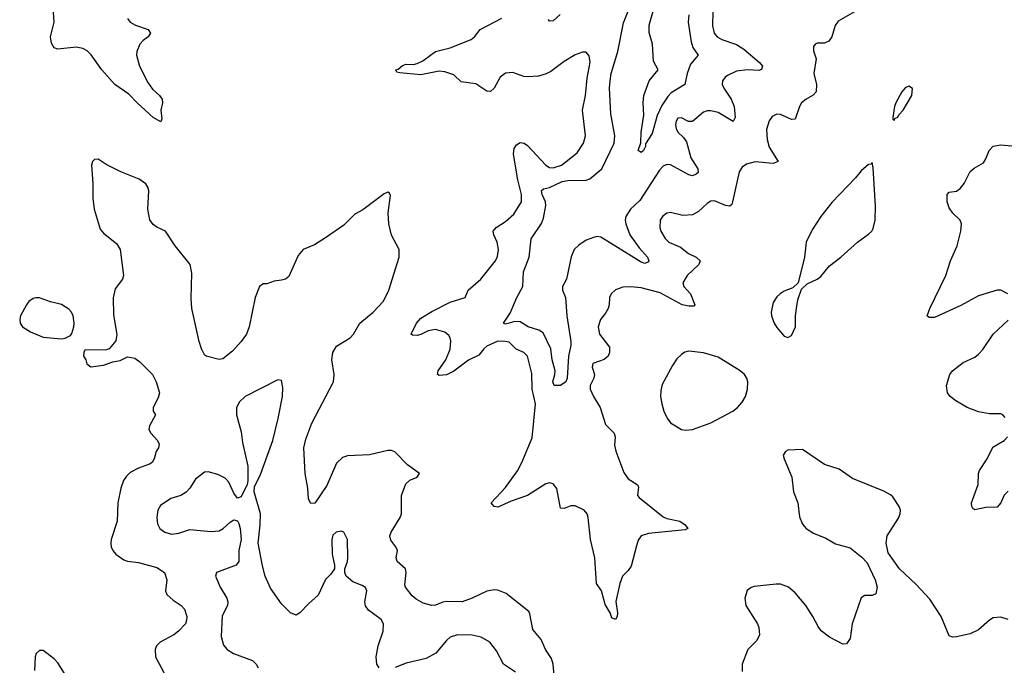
# Model space of a CAD drawing. Header units: inches. Extents: x 1771504 to 1971212, y 471788 to 643615.
# Tile 400 of 587: x 1892663 to 1898030, y 592504 to 596024. Entities that reach past the tile are written whole.
import ezdxf

# ---------------------------------------------------------------- set-up
doc = ezdxf.new("R2010")
doc.units = ezdxf.units.IN
doc.header["$MEASUREMENT"] = 0
doc.layers.add('B8599', color=7, linetype='Continuous')

msp = doc.modelspace()

# ---------------------------------------------------------------- linework, layer by layer
at = {"layer": 'B8599', "color": 5}
for points, elevation in [([(1893250.2, 596030.2), (1893265.3, 596010), (1893294.6, 595994.6), (1893363.1, 595970), (1893376.5, 595950), (1893362.6, 595930), (1893335.3, 595910), (1893317.8, 595890), (1893301.5, 595850), (1893300.2, 595830), (1893315.7, 595770), (1893361.5, 595681.5), (1893386, 595646), (1893424.6, 595610), (1893438.7, 595590), (1893441.3, 595570), (1893432.6, 595530), (1893437.1, 595482.9), (1893432.8, 595467.2), (1893390, 595491.2), (1893303.2, 595570), (1893258.3, 595618.3), (1893181.5, 595670), (1893111, 595750), (1893052.8, 595832.8), (1893030, 595853.8), (1893006.3, 595866.4), (1892970, 595875), (1892870, 595864), (1892851.2, 595871.2), (1892842.8, 595882.8), (1892836.3, 595896.3), (1892831.3, 595930), (1892850.9, 596010), (1892845.1, 596090)], 380), ([(1897212.9, 596067.2), (1897123.9, 596016.1), (1897107.2, 595992.8), (1897090.2, 595929.8), (1897073.8, 595906.2), (1897050, 595896.2), (1897010, 595896), (1896998, 595890), (1896990, 595878), (1896990, 595854), (1897004.9, 595810), (1896992.2, 595730), (1897005.5, 595670), (1897004.9, 595630), (1896987.8, 595612.2), (1896949, 595591), (1896925, 595570), (1896913, 595550), (1896890, 595482.4), (1896870, 595479.2), (1896810, 595507.1), (1896790, 595509.7), (1896764.1, 595495.9), (1896747.3, 595472.7), (1896734.2, 595425.8), (1896736.6, 595370), (1896748.8, 595328.8), (1896796.5, 595250), (1896770, 595240.2), (1896671.6, 595248.4), (1896624.7, 595235.3), (1896601, 595219), (1896585, 595195.1), (1896548.4, 595031.6), (1896543.8, 595016.2), (1896533, 595007), (1896510, 595010.9), (1896450, 595036.9), (1896430, 595034), (1896410, 595022.6), (1896362.4, 594977.6), (1896330, 594959.3), (1896276.9, 594956.9), (1896210, 594973.3), (1896190, 594969.6), (1896166.4, 594950), (1896154, 594930), (1896152, 594890), (1896157, 594870), (1896181.7, 594830), (1896202, 594810), (1896263.9, 594783.9), (1896309.2, 594749.2), (1896350.4, 594730), (1896371.8, 594710), (1896363.9, 594690), (1896300.3, 594630), (1896277.8, 594590), (1896282.6, 594570), (1896319, 594530), (1896343.8, 594470), (1896337.5, 594462.5), (1896310, 594461.5), (1896273.6, 594470), (1896154.5, 594534.5), (1896050, 594561.2), (1895993.1, 594566.9), (1895950, 594565.1), (1895910, 594551.6), (1895886, 594530), (1895877.3, 594510), (1895876.1, 594470), (1895870.2, 594450), (1895856.1, 594423.9), (1895828.9, 594390), (1895815.8, 594350), (1895822.4, 594310), (1895877.5, 594237.5), (1895877.4, 594210), (1895870, 594189.6), (1895848.2, 594171.8), (1895787, 594150), (1895784, 594130), (1895795.9, 594090), (1895791.5, 594070), (1895772.7, 594030), (1895772, 594010), (1895790.2, 593970), (1895826.2, 593910), (1895856.4, 593816.4), (1895903, 593770), (1895907.9, 593750), (1895904.8, 593704.8), (1895911.6, 593671.6), (1895955, 593555), (1895979.8, 593519.8), (1896028.4, 593490), (1896036.1, 593476.1), (1896031.2, 593430), (1896038.7, 593418.7), (1896170, 593312.9), (1896190, 593303.7), (1896260.5, 593290), (1896290.4, 593270), (1896304, 593250), (1896290, 593242.4), (1896090, 593222.6), (1896050, 593209.7), (1896034.6, 593185.4), (1896024.2, 593155.8), (1895996.4, 593043.6), (1895980, 593020), (1895949.4, 592990), (1895933.2, 592950), (1895911.5, 592851.5), (1895920.5, 592790), (1895919.1, 592770), (1895910, 592754), (1895890, 592762), (1895880.7, 592790), (1895854.8, 592834.8), (1895833.5, 592910), (1895807.3, 592950), (1895798.6, 593090), (1895774.4, 593190), (1895761.2, 593310), (1895755.8, 593330), (1895739.3, 593350), (1895690, 593373), (1895666.9, 593373.1), (1895630, 593358.2), (1895610, 593360.7), (1895590, 593467.3), (1895570, 593494), (1895550, 593498.5), (1895530, 593493.3), (1895430.1, 593429.9), (1895341.6, 593398.4), (1895270, 593366.8), (1895249.4, 593370), (1895233.2, 593390), (1895310, 593473.7), (1895376.1, 593563.9), (1895400.6, 593610), (1895456.7, 593743.3), (1895473.7, 593930), (1895455.7, 594010), (1895454.8, 594094.8), (1895429.9, 594189.9), (1895410, 594208.5), (1895368.3, 594228.3), (1895330, 594265.1), (1895309.8, 594269.8), (1895269.7, 594270.3), (1895210, 594243.2), (1895193.4, 594230), (1895165.6, 594194.4), (1895110, 594167), (1895030, 594107.1), (1894990, 594087.3), (1894950, 594084.4), (1894940.7, 594090), (1894943.5, 594110), (1894985.5, 594170), (1895010, 594227.7), (1895012.2, 594272.2), (1895009.8, 594290), (1895002.6, 594302.6), (1894979.6, 594319.6), (1894930, 594335.2), (1894890, 594327.9), (1894850, 594306.9), (1894830, 594301.9), (1894803.7, 594303.7), (1894797.4, 594310), (1894825.9, 594370), (1894850, 594396.2), (1894910, 594433.6), (1895010, 594484.3), (1895090.6, 594509.4), (1895108.2, 594550), (1895177.2, 594610), (1895257.2, 594710), (1895267.2, 594732.8), (1895272.4, 594770), (1895266.2, 594810), (1895247.6, 594850), (1895243.5, 594870), (1895259.1, 594890), (1895310, 594924.1), (1895356.4, 594963.6), (1895397.7, 595030), (1895397.4, 595070), (1895378, 595150), (1895353.8, 595290), (1895358.8, 595321.2), (1895370, 595342), (1895390, 595354.4), (1895413.4, 595350), (1895430, 595338.6), (1895530, 595231.1), (1895550, 595217.8), (1895570, 595215.4), (1895616.9, 595230), (1895701.2, 595298.8), (1895736.8, 595350), (1895747.8, 595390), (1895729.8, 595530), (1895747.3, 595610), (1895755.2, 595704.8), (1895772.7, 595792.7), (1895766.7, 595826.7), (1895750, 595846.6), (1895730, 595847.6), (1895690, 595832.8), (1895630, 595795.1), (1895558.6, 595741.4), (1895531.7, 595728.3), (1895490, 595716.8), (1895430, 595711.9), (1895410, 595714.2), (1895350, 595735.1), (1895310, 595732.8), (1895281.7, 595710), (1895250, 595649.7), (1895230, 595632.6), (1895210, 595634.8), (1895150, 595673.9), (1895070, 595685.2), (1895030, 595722.8), (1894979.3, 595739.3), (1894950, 595742.5), (1894850, 595723.7), (1894734.5, 595734.5), (1894718, 595738), (1894713.2, 595750), (1894725.5, 595754.5), (1894750, 595774.9), (1894770, 595781.3), (1894810, 595780.3), (1894830, 595784.9), (1894859.7, 595800.3), (1894928.9, 595851.1), (1895010, 595870.2), (1895123.4, 595916.6), (1895141.2, 595930), (1895172.4, 595970), (1895290, 596032.1)], 380), ([(1896440.2, 596070), (1896439.7, 595990), (1896449.1, 595950), (1896465.3, 595930), (1896490, 595915.2), (1896570, 595888.1), (1896610, 595863.5), (1896695, 595790), (1896711.5, 595770), (1896707.2, 595752.8), (1896692.2, 595747.8), (1896629.9, 595749.9), (1896570, 595742.6), (1896521.2, 595718.8), (1896508.8, 595710), (1896494.6, 595690), (1896492.6, 595670), (1896500.7, 595650), (1896540.1, 595590), (1896556.8, 595550), (1896562.3, 595490), (1896551.3, 595468.7), (1896470, 595517.5), (1896430, 595527.4), (1896410, 595526.6), (1896390, 595519.2), (1896330, 595469.7), (1896308.1, 595468.1), (1896270, 595489.5), (1896250, 595486.6), (1896241.1, 595470), (1896238, 595450), (1896241.1, 595430), (1896250.4, 595410), (1896281.2, 595381.2), (1896298.2, 595358.2), (1896321.1, 595270), (1896358.5, 595210), (1896360.2, 595190), (1896350, 595180.8), (1896330, 595173.3), (1896310, 595178.4), (1896210, 595233), (1896190, 595234.4), (1896170, 595225.8), (1896150, 595204.2), (1896042.8, 595037.2), (1895991.9, 594990), (1895966, 594950), (1895962.5, 594930), (1895966.3, 594910), (1895988.9, 594850), (1896040.2, 594780.2), (1896085.5, 594730), (1896092.4, 594710), (1896090, 594704.5), (1896070, 594695.1), (1896050, 594702.6), (1895830, 594838.5), (1895810, 594841.2), (1895790, 594837.1), (1895750, 594821.3), (1895710, 594795.4), (1895685.6, 594770), (1895668.9, 594731.1), (1895643.2, 594610), (1895621.5, 594570), (1895620.9, 594550), (1895638.5, 594510), (1895644.4, 594410), (1895666.9, 594270), (1895667.1, 594250), (1895654.6, 594190), (1895646.5, 594070), (1895639.6, 594050), (1895610.4, 594030), (1895575.3, 594030), (1895568.7, 594050), (1895580.5, 594090), (1895581.6, 594110), (1895565.3, 594170), (1895558.2, 594230), (1895516.7, 594316.7), (1895491.9, 594331.9), (1895435.1, 594350), (1895390, 594375.7), (1895361.8, 594378.2), (1895310, 594363.5), (1895300.7, 594370), (1895335.9, 594424.1), (1895371.8, 594510), (1895405.1, 594570), (1895409.8, 594650), (1895439, 594730), (1895451, 594829), (1895506.6, 594913.4), (1895518.9, 594941.1), (1895531.4, 595010), (1895528.8, 595030), (1895509.9, 595070), (1895506.5, 595093.5), (1895517.6, 595102.4), (1895550, 595108.3), (1895618.9, 595141.1), (1895650, 595146.3), (1895750, 595148.6), (1895770, 595156.6), (1895836.3, 595210), (1895903.9, 595350), (1895907.1, 595390), (1895885, 595510), (1895877.3, 595650), (1895880.5, 595690), (1895886.7, 595730), (1895922.4, 595850), (1895953.2, 596006.8), (1895980.3, 596070)], 360), ([(1896309.5, 596050), (1896306.4, 596010), (1896322.3, 595902.3), (1896332.9, 595872.9), (1896360.3, 595830), (1896318.6, 595781.4), (1896300.4, 595730), (1896287.9, 595670), (1896214.3, 595625.7), (1896195, 595605), (1896163.1, 595556.9), (1896137.9, 595502.1), (1896110, 595402.7), (1896073.4, 595346.6), (1896073.4, 595333.4), (1896064, 595310), (1896050, 595299.5), (1896033.2, 595310), (1896047.9, 595352.1), (1896049.8, 595409.8), (1896064.2, 595504.2), (1896061.3, 595570), (1896064.7, 595610), (1896094, 595690), (1896142.7, 595750), (1896117.7, 595797.7), (1896111.8, 595890), (1896094.7, 595954.7), (1896094, 595994), (1896116.5, 596070)], 340), ([(1895608.3, 596051.7), (1895570, 596018), (1895550, 596015.3), (1895545.4, 596025.4)], 360), ([(1898049.4, 594530), (1898010, 594549.6), (1897990, 594549.7), (1897890, 594517.6), (1897793.6, 594466.4), (1897650, 594400.4), (1897620.5, 594400.5), (1897609.2, 594410), (1897623, 594450), (1897711.9, 594630), (1897737.2, 594710), (1897772.2, 594790), (1897792.2, 594870), (1897796, 594910), (1897788.5, 594930), (1897750, 594968.7), (1897730, 594997.4), (1897718.3, 595030), (1897718.4, 595070), (1897730, 595082.8), (1897770, 595088.3), (1897790, 595103.6), (1897810.7, 595130), (1897844, 595196), (1897865.5, 595214.5), (1897916.4, 595243.6), (1897930, 595265.5), (1897947.1, 595310), (1897970, 595333.6), (1898010, 595341.3), (1898070, 595335.6)], 380), ([(1895575.3, 592450), (1895571.4, 592510), (1895561.1, 592541.1), (1895528.3, 592590), (1895504.7, 592644.8), (1895459.3, 592699.3), (1895444, 592784), (1895437.5, 592797.5), (1895314.6, 592894.6), (1895270, 592912.6), (1895250, 592914.8), (1895210, 592907.1), (1895130, 592869.8), (1895074.8, 592850), (1894990, 592852), (1894970, 592848.7), (1894928.9, 592831.1), (1894910, 592829.9), (1894862.3, 592842.3), (1894823.5, 592863.5), (1894802.1, 592882.1), (1894766.3, 592930), (1894762.2, 592942.2), (1894769.8, 593010), (1894765.3, 593030), (1894720.4, 593070), (1894715.6, 593090), (1894722.2, 593130), (1894713.7, 593150), (1894685.4, 593185.4), (1894680.3, 593210), (1894687.9, 593230), (1894736.8, 593310), (1894743.8, 593330), (1894744.7, 593430), (1894767.2, 593492.8), (1894790, 593514), (1894828.7, 593530), (1894842, 593550), (1894776.3, 593596.3), (1894708.4, 593668.5), (1894690, 593675.1), (1894670, 593674.5), (1894570, 593652.2), (1894450, 593646.2), (1894423.2, 593636.8), (1894390, 593605.6), (1894336.7, 593483.3), (1894271.4, 593388.6), (1894250, 593385.4), (1894236.4, 593410), (1894232.6, 593470), (1894218.1, 593550), (1894212.4, 593690), (1894223.2, 593736.8), (1894255.2, 593824.8), (1894372.9, 594050), (1894376.4, 594090), (1894363.9, 594170), (1894370.5, 594210), (1894390, 594244.1), (1894464.7, 594290), (1894483, 594310), (1894516.8, 594370), (1894590.3, 594429.7), (1894645.1, 594490), (1894675.3, 594550), (1894731.6, 594730), (1894731.8, 594770), (1894690, 594849.2), (1894674.7, 594910), (1894671.5, 594970), (1894684.7, 595064.7), (1894678.6, 595078.6), (1894670, 595084), (1894650, 595075.1), (1894533, 594987), (1894490, 594964), (1894430, 594904.4), (1894330, 594833.7), (1894270, 594795.8), (1894208.7, 594771.3), (1894181.5, 594738.5), (1894130, 594623.7), (1894110.8, 594610), (1894090, 594603.6), (1894050, 594598), (1894010, 594584.5), (1893990, 594583.7), (1893970.4, 594569.6), (1893945.7, 594510), (1893914.4, 594350), (1893899.1, 594310), (1893870.4, 594270), (1893822.9, 594217.1), (1893770, 594175.1), (1893750, 594172), (1893679, 594190), (1893670, 594196), (1893653, 594230), (1893640.5, 594270), (1893601.1, 594450), (1893596.9, 594503.1), (1893601, 594641), (1893591.6, 594690), (1893509.5, 594790), (1893457.2, 594870), (1893410, 594892.3), (1893390, 594907), (1893372.6, 594932.6), (1893360.4, 594990), (1893366, 595090), (1893361.1, 595110), (1893350, 595129.5), (1893313.5, 595153.5), (1893214.5, 595194.5), (1893134.1, 595234.1), (1893090, 595262.7), (1893070, 595261.2), (1893058.8, 595250), (1893053.4, 595230), (1893061.6, 595130), (1893061.3, 595050), (1893068, 594990), (1893101.6, 594881.6), (1893120.4, 594860.4), (1893190, 594804), (1893210, 594771), (1893228, 594630), (1893224, 594610), (1893183.8, 594556.2), (1893172.1, 594507.9), (1893173.8, 594413.8), (1893193.2, 594306.8), (1893186.8, 594273.2), (1893150.6, 594229.4), (1893136.8, 594223.2), (1893018, 594222), (1893011.6, 594208.4), (1893011.3, 594190), (1893022.8, 594170), (1893027.9, 594147.9), (1893050, 594131.3), (1893120.2, 594139.8), (1893170, 594158.8), (1893210, 594164.9), (1893250, 594185.5), (1893290, 594178.7), (1893318.2, 594158.2), (1893386, 594090), (1893406, 594050), (1893424, 593990), (1893417.5, 593962.5), (1893390.7, 593910), (1893390.8, 593890), (1893402.8, 593870), (1893370.3, 593810), (1893367, 593790), (1893378.4, 593770), (1893413.7, 593730), (1893422.4, 593710), (1893419.3, 593690), (1893406.4, 593670), (1893395.6, 593630), (1893384.6, 593610), (1893370, 593600.3), (1893310, 593579.2), (1893265.4, 593554.6), (1893244.6, 593535.4), (1893228.4, 593511.6), (1893214.4, 593470), (1893198, 593390), (1893193.6, 593290), (1893162, 593190), (1893159, 593170), (1893162.3, 593150), (1893170.3, 593130), (1893186.7, 593110), (1893230, 593078.3), (1893251, 593071), (1893310, 593063.7), (1893410, 593036.8), (1893451.3, 593010), (1893464.7, 592970), (1893456.9, 592910), (1893464.9, 592890), (1893498.5, 592858.5), (1893543.1, 592830), (1893561.7, 592810), (1893573.4, 592770), (1893572, 592750), (1893566, 592730), (1893528.4, 592690), (1893503.8, 592670), (1893429.4, 592630.6), (1893408.8, 592610), (1893401.1, 592590), (1893403.1, 592550), (1893450, 592461.1)], 420), ([(1898034.5, 593854.5), (1898022, 593870), (1898010, 593875.1), (1897950, 593874.5), (1897890, 593885.6), (1897826.6, 593910), (1897765.6, 593945.6), (1897735.1, 593970), (1897720.4, 593990), (1897715.1, 594030), (1897733.6, 594090), (1897747.6, 594110), (1897806.2, 594153.9), (1897870, 594184), (1897890, 594200.3), (1897913.5, 594226.5), (1897970, 594308.5), (1898050, 594384.9)], 380), ([(1894622.7, 592490), (1894609, 592510), (1894606.3, 592550), (1894617.3, 592610), (1894643.7, 592690), (1894646.2, 592730), (1894633.3, 592753.3), (1894565, 592805), (1894548.5, 592828.5), (1894544.8, 592850), (1894555, 592910), (1894547.4, 592927.4), (1894530, 592938.5), (1894478.2, 592958.2), (1894442.9, 592990), (1894435.6, 593010), (1894435.6, 593030), (1894449.5, 593070), (1894451.6, 593090), (1894449.4, 593190), (1894430, 593229), (1894414.8, 593234.8), (1894387.3, 593230), (1894370, 593212.7), (1894363.6, 593190), (1894366.4, 593110), (1894379.3, 593050), (1894379.1, 593030), (1894358.9, 593001.1), (1894330, 592972.3), (1894290, 592885.6), (1894238.5, 592841.5), (1894190, 592789.2), (1894170, 592777.2), (1894139, 592790), (1894090, 592838), (1894030, 592924.5), (1894001, 592990), (1893985.6, 593045.6), (1893963.1, 593170), (1893974.3, 593270), (1893975.6, 593330), (1893940.9, 593450), (1893943.2, 593476.8), (1893976.1, 593543.9), (1894042.7, 593730), (1894070.9, 593850), (1894095.3, 593970), (1894097.7, 594017.7), (1894090, 594057.2), (1894070, 594060.9), (1893891.8, 593970), (1893860.6, 593939.4), (1893845.5, 593910), (1893845.5, 593870), (1893870, 593776), (1893877.7, 593717.7), (1893905.5, 593590), (1893906.8, 593510), (1893902.8, 593490), (1893870, 593422), (1893850, 593415.3), (1893830, 593442), (1893802, 593502), (1893783.7, 593523.7), (1893743.2, 593543.2), (1893690, 593558.9), (1893670, 593557.4), (1893621.1, 593518.9), (1893590.3, 593470), (1893570, 593448.3), (1893542, 593430), (1893486.2, 593413.8), (1893430, 593374.3), (1893415.3, 593350), (1893411.2, 593310), (1893414.4, 593274.4), (1893427, 593250), (1893453.4, 593230), (1893490, 593218.8), (1893530, 593223.7), (1893590, 593244.1), (1893706.5, 593233.5), (1893750, 593237.4), (1893771.1, 593248.9), (1893810, 593284.9), (1893830, 593297.3), (1893850, 593291), (1893857.5, 593277.5), (1893864.9, 593250), (1893870.4, 593190), (1893857.4, 593130), (1893857, 593070), (1893842, 593050), (1893736, 593010), (1893730.7, 592990), (1893755.3, 592930), (1893791.3, 592870), (1893797.6, 592850), (1893794.7, 592830), (1893767.3, 592772.7), (1893760.2, 592660.2), (1893773.5, 592613.5), (1893794, 592590), (1893828, 592568), (1893932, 592530), (1893951.6, 592510), (1893962.3, 592490)], 440), ([(1898050, 593453.1), (1898028.7, 593431.3), (1898010, 593389.6), (1897990, 593365.4), (1897930, 593364.5), (1897870, 593352), (1897858, 593358), (1897852, 593370), (1897851.5, 593390), (1897887.1, 593490), (1897888.4, 593550), (1897895, 593565), (1897937.2, 593630), (1897967, 593693), (1898029.3, 593730), (1898047.3, 593750)], 380), ([(1898050, 592753.3), (1898010, 592766.6), (1897970, 592762), (1897950, 592749.6), (1897890, 592696.3), (1897843.8, 592676.2), (1897770, 592658.3), (1897750, 592657.4), (1897730, 592665), (1897685.3, 592770), (1897624.7, 592864.7), (1897550, 592943.5), (1897457.7, 593030), (1897397.2, 593117.2), (1897385.7, 593170), (1897391.1, 593210), (1897453.2, 593306.8), (1897463, 593330), (1897463.5, 593350), (1897456.9, 593370), (1897422.3, 593422.3), (1897410, 593433.7), (1897373.4, 593453.4), (1897201.6, 593521.6), (1897130, 593574), (1897050, 593598.4), (1896930, 593680.5), (1896850, 593676.3), (1896837.3, 593670), (1896825.3, 593650), (1896829.1, 593630), (1896871.3, 593530), (1896880.2, 593450), (1896905, 593390), (1896912.7, 593312.7), (1896930, 593272.4), (1896950.4, 593250), (1896990, 593224.4), (1897056.6, 593196.6), (1897110, 593165.3), (1897190, 593144), (1897253.9, 593093.9), (1897282.5, 593062.5), (1897326.7, 592970), (1897336.9, 592930), (1897330, 592894), (1897310, 592883.6), (1897270, 592885.1), (1897249, 592871), (1897201.3, 592730), (1897190, 592649.4), (1897170, 592620.5), (1897150, 592618.9), (1897077.2, 592657.2), (1897032.3, 592692.3), (1897014.5, 592714.5), (1896986.5, 592770), (1896948, 592830), (1896890, 592898), (1896853.7, 592930), (1896810, 592946), (1896786, 592946), (1896667.1, 592932.9), (1896650, 592928.4), (1896627.6, 592912.4), (1896615.6, 592870), (1896620.2, 592830), (1896684.7, 592730), (1896691.3, 592710), (1896694.6, 592670), (1896680.8, 592639.2), (1896632, 592590), (1896600.9, 592510), (1896601.7, 592470)], 420), ([(1895365.8, 592465.8), (1895300.3, 592510), (1895262, 592582), (1895225.1, 592630), (1895177.4, 592657.4), (1895128.8, 592668.8), (1895050, 592669.8), (1895010, 592656.4), (1894990, 592639.8), (1894930.9, 592569.1), (1894878.5, 592541.5), (1894770, 592514.5), (1894710, 592491.3)], 440), ([(1892910, 592454.3), (1892870, 592517.2), (1892850, 592538.7), (1892790, 592583.7), (1892770, 592585.2), (1892752.7, 592567.3), (1892746.4, 592550), (1892744.4, 592475.6)], 420)]:
    msp.add_lwpolyline(points, dxfattribs=dict(at, elevation=elevation))
at = {"layer": 'B8599', "color": 5, "elevation": 420}
for points in [[(1897510, 595662), (1897490, 595652.7), (1897471, 595630), (1897439.1, 595570), (1897430.8, 595550), (1897422, 595490), (1897422, 595482), (1897430, 595474), (1897434, 595486), (1897450, 595492), (1897454.8, 595505.2), (1897479.3, 595530), (1897525.2, 595610), (1897528.7, 595648.7)], [(1897310, 595246), (1897303.6, 595236.4), (1897290, 595234), (1897250, 595199.5), (1897219.2, 595160.8), (1897090, 595027.8), (1897030.2, 594950), (1896982.5, 594877.5), (1896949, 594810), (1896941.6, 594730), (1896906, 594590), (1896877.5, 594562.5), (1896830, 594544.5), (1896807.7, 594530), (1896790, 594512.3), (1896770, 594481.2), (1896758.3, 594430), (1896760.2, 594410), (1896775.5, 594370), (1896790, 594345.7), (1896830, 594298.4), (1896850, 594290.5), (1896870, 594302), (1896891, 594349), (1896891.1, 594410), (1896898, 594462), (1896904.4, 594495.6), (1896925.2, 594554.8), (1896955.9, 594584.1), (1897010, 594608.4), (1897030, 594623), (1897077.6, 594682.4), (1897139.6, 594730), (1897229.8, 594810.2), (1897290, 594854), (1897307.6, 594870), (1897315.2, 594884.8), (1897326.2, 594930), (1897327.2, 595007.2), (1897315.5, 595215.5)], [(1892750, 594507.8), (1892736.5, 594503.5), (1892713, 594487), (1892699.3, 594470), (1892666.8, 594410), (1892662.8, 594390), (1892666, 594370), (1892678.8, 594350), (1892721.7, 594321.7), (1892790, 594293.4), (1892890, 594284), (1892910, 594286.8), (1892938.9, 594301.1), (1892947, 594313), (1892958, 594350), (1892959.6, 594370), (1892953.5, 594410), (1892944.4, 594430), (1892930, 594445.4), (1892890, 594471.7), (1892830, 594485.3), (1892770, 594506.6)], [(1896310, 594216.8), (1896288.6, 594211.4), (1896270, 594198.9), (1896245.4, 594174.6), (1896220.7, 594139.3), (1896165, 594035), (1896157.4, 594002.6), (1896156.5, 593970), (1896162.2, 593930), (1896174.2, 593890), (1896191.7, 593851.7), (1896210, 593825.3), (1896270, 593790.3), (1896294.2, 593785.8), (1896330, 593788.8), (1896430, 593826), (1896549.6, 593890), (1896576.2, 593910), (1896601.8, 593938.2), (1896619.6, 593970), (1896629.6, 594010), (1896631.2, 594050), (1896626, 594070), (1896612.8, 594090), (1896589.6, 594110), (1896470, 594183.7), (1896390, 594206.8)]]:
    msp.add_lwpolyline(points, close=True, dxfattribs=at)

doc.saveas('drawing.dxf')
